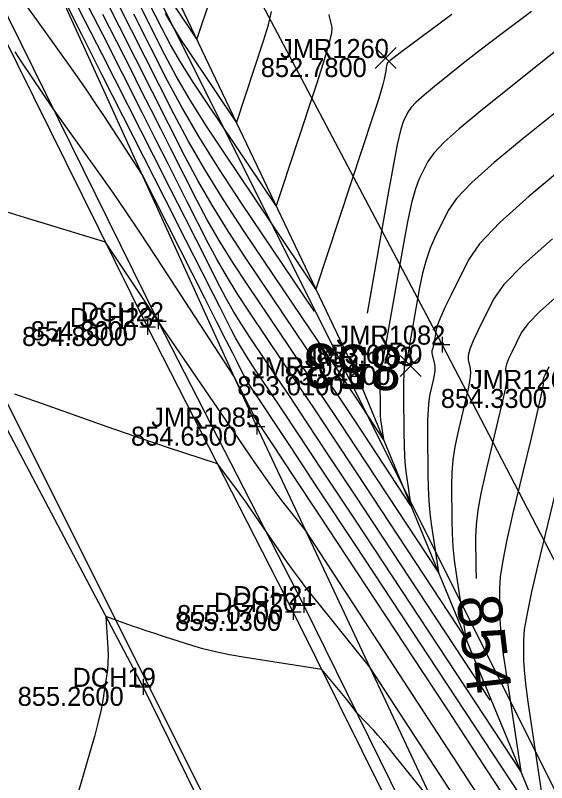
# Model space of a CAD drawing. Extents: x 1654928 to 1810050, y 486881 to 626330.
# Drawn here: x 1801482.75 to 1801516.3, y 489697.91 to 489746.32 of the extents above; entities that cross this region are included whole.
import ezdxf

# ---------------------------------------------------------------- set-up
doc = ezdxf.new("R2010")
doc.units = 0
for name, color, linetype in [('DR_X_Ditch', 7, 'Continuous'), ('DT_X_Contour_Major', 7, 'Continuous'), ('DT_X_Contour_Minor', 7, 'Continuous'), ('PV_X_EOP', 7, 'Continuous'), ('PV_X_Shoulder', 7, 'Continuous'), ('RD_X_Fence', 7, 'Continuous'), ('RW_X_Esmt_SH', 7, 'Continuous'), ('SV_X_Break_Lines', 7, 'Continuous'), ('SV_X_Center_of_Pavt', 7, 'Continuous'), ('SV_X_CL_Survey_20', 7, 'Continuous'), ('SV_X_Random_Point', 7, 'Continuous'), ('SV_X_Shot_Marker', 7, 'Continuous'), ('SV_X_Text_Elevation', 7, 'Continuous'), ('SV_X_Text_Name', 7, 'Continuous')]:
    doc.layers.add(name, color=color, linetype=linetype)

msp = doc.modelspace()

# ---------------------------------------------------------------- linework, layer by layer
at = {"layer": 'DR_X_Ditch'}
msp.add_lwpolyline([(1801540.062, 489643.432), (1801532.556, 489660.144), (1801517.868, 489690.883), (1801504.345, 489723.544), (1801491.469, 489750.565), (1801478.102, 489779.895), (1801464.666, 489805.356), (1801460.448, 489815.434)], dxfattribs=at)
at = {"layer": 'DT_X_Contour_Major'}
for points in [[(1801512.729, 489703.118), (1801504.239, 489715.985), (1801502.533, 489718.568), (1801501.138, 489720.674), (1801500.055, 489722.304), (1801499.284, 489723.456), (1801497.642, 489725.893), (1801497.056, 489726.786), (1801496.529, 489727.639), (1801496.061, 489728.45), (1801495.653, 489729.22), (1801494.159, 489732.173), (1801493.47, 489733.534), (1801492.574, 489735.303), (1801491.472, 489737.479), (1801488.256, 489743.825), (1801487.169, 489745.96), (1801486.321, 489747.603)], [(1801501.648, 489727.625), (1801497.041, 489734.463), (1801495.595, 489736.658), (1801494.334, 489738.677), (1801493.258, 489740.521), (1801492.367, 489742.188), (1801490.238, 489746.399)], [(1801515.337, 489746.556), (1801513.496, 489745.18), (1801512.099, 489744.121), (1801511.149, 489743.38), (1801509.207, 489741.828), (1801508.556, 489741.29), (1801508.059, 489740.842), (1801507.717, 489740.482), (1801507.528, 489740.211), (1801507.23, 489739.609), (1801507.084, 489739.135), (1801506.868, 489738.164), (1801506.584, 489736.698), (1801506.231, 489734.735), (1801505.197, 489728.839), (1801504.966, 489727.525)], [(1801517.006, 489728.65), (1801515.87, 489727.638), (1801515.097, 489726.847), (1801514.689, 489726.279), (1801514.086, 489725.06), (1801513.892, 489724.644), (1801513.762, 489724.31), (1801513.696, 489724.06), (1801513.694, 489723.891), (1801513.774, 489723.552), (1801513.762, 489723.282), (1801513.666, 489722.725), (1801513.486, 489721.883), (1801513.222, 489720.754), (1801512.407, 489717.362), (1801512.14, 489716.16), (1801511.95, 489715.1), (1801511.838, 489714.182), (1801511.803, 489713.405), (1801511.814, 489711.521), (1801511.838, 489710.781)], [(1801512.388, 489694.066), (1801505.136, 489705.184), (1801501.875, 489709.247), (1801501.228, 489710.06), (1801500.685, 489710.76), (1801500.246, 489711.346), (1801499.91, 489711.818), (1801498.586, 489713.754), (1801497.712, 489715.03), (1801497.514, 489715.315), (1801497.294, 489715.624), (1801497.054, 489715.956), (1801496.791, 489716.313), (1801495.518, 489718.031), (1801492.365, 489719.051), (1801491.62, 489719.297), (1801490.737, 489719.597), (1801489.714, 489719.951), (1801488.553, 489720.359), (1801484.168, 489721.91), (1801483.32, 489722.206), (1801482.726, 489722.41)]]:
    msp.add_lwpolyline(points, dxfattribs=at)
at = {"layer": 'DT_X_Contour_Minor'}
for points in [[(1801517.158, 489744.296), (1801515.715, 489743.156), (1801512.009, 489740.192), (1801510.766, 489739.166), (1801509.818, 489738.309), (1801509.163, 489737.623), (1801508.803, 489737.106), (1801508.234, 489735.956), (1801508.011, 489735.373), (1801507.769, 489734.486), (1801507.509, 489733.295), (1801507.23, 489731.801), (1801506.205, 489725.966), (1801506.018, 489724.92), (1801505.899, 489724.275), (1801505.847, 489724.03), (1801505.799, 489723.91), (1801505.784, 489723.817), (1801505.773, 489723.629), (1801505.768, 489723.344), (1801505.768, 489722.964), (1801505.775, 489721.822), (1801505.781, 489721.421), (1801505.795, 489721.075), (1801505.816, 489720.783), (1801505.844, 489720.546), (1801505.992, 489719.567), (1801504.325, 489722.094), (1801503.84, 489722.822), (1801503.102, 489723.925), (1801500.863, 489727.254), (1801497.2, 489732.69), (1801495.893, 489734.683), (1801494.717, 489736.585), (1801493.674, 489738.395), (1801492.762, 489740.113), (1801488.304, 489748.928)], [(1801520.282, 489742.932), (1801514.811, 489738.557), (1801512.976, 489737.042), (1801511.576, 489735.777), (1801510.609, 489734.764), (1801510.077, 489734.001), (1801509.237, 489732.303), (1801508.941, 489731.627), (1801508.682, 489730.875), (1801508.46, 489730.045), (1801508.276, 489729.138), (1801507.834, 489726.616), (1801507.684, 489725.777), (1801507.567, 489725.152), (1801507.481, 489724.74), (1801507.428, 489724.541), (1801507.33, 489724.295), (1801507.298, 489724.104), (1801507.277, 489723.717), (1801507.267, 489723.133), (1801507.266, 489722.353), (1801507.28, 489720.009), (1801507.293, 489719.186), (1801507.321, 489718.475), (1801507.364, 489717.876), (1801507.421, 489717.39), (1801507.726, 489715.379), (1801504.303, 489720.566), (1801503.513, 489721.759), (1801502.611, 489723.113), (1801501.596, 489724.628), (1801500.468, 489726.305), (1801497.311, 489730.991), (1801496.184, 489732.709), (1801495.17, 489734.348), (1801494.271, 489735.908), (1801493.485, 489737.39), (1801489.315, 489745.633), (1801488.292, 489747.652)], [(1801502.538, 489746.368), (1801502.561, 489746.238), (1801502.601, 489746.069), (1801502.731, 489745.565), (1801502.706, 489745.196), (1801502.533, 489744.466), (1801502.213, 489743.374), (1801501.745, 489741.922), (1801499.219, 489734.3), (1801494.856, 489740.777), (1801493.977, 489742.112), (1801493.21, 489743.339), (1801492.556, 489744.46), (1801492.015, 489745.473), (1801490.721, 489748.032)], [(1801510.314, 489746.367), (1801507.041, 489743.947), (1801506.582, 489743.605), (1801506.406, 489743.463), (1801506.347, 489743.415), (1801506.301, 489743.374), (1801506.27, 489743.341), (1801506.253, 489743.316), (1801506.226, 489743.262), (1801506.213, 489743.219), (1801506.193, 489743.13), (1801506.167, 489742.997), (1801506.135, 489742.819), (1801506.041, 489742.283), (1801505.931, 489741.866), (1801505.67, 489741.019), (1801505.258, 489739.741), (1801504.695, 489738.033), (1801501.72, 489729.053), (1801495.948, 489737.62), (1801494.786, 489739.385), (1801493.772, 489741.008), (1801492.907, 489742.49), (1801492.191, 489743.83), (1801490.479, 489747.216)], [(1801492.671, 489747.092), (1801494.219, 489744.793), (1801495.115, 489747.498)], [(1801516.948, 489716.698), (1801515.735, 489711.653), (1801515.337, 489709.938), (1801515.054, 489708.576), (1801514.885, 489707.567), (1801514.831, 489706.912), (1801514.839, 489705.636), (1801514.87, 489705.025), (1801514.959, 489704.15), (1801515.105, 489703.011), (1801515.309, 489701.608), (1801516.394, 489694.443), (1801504.196, 489712.93), (1801501.879, 489716.441), (1801500.157, 489719.049), (1801499.028, 489720.754), (1801498.495, 489721.557), (1801497.863, 489722.494), (1801497.638, 489722.838), (1801497.435, 489723.166), (1801497.255, 489723.478), (1801497.098, 489723.774), (1801496.709, 489724.543), (1801496.475, 489725.005), (1801496.066, 489725.813), (1801495.481, 489726.968), (1801494.72, 489728.469), (1801490.76, 489736.285), (1801488.375, 489739.937), (1801487.841, 489740.743), (1801487.261, 489741.595), (1801486.636, 489742.495), (1801485.964, 489743.441), (1801484.113, 489746.026), (1801483.446, 489746.965)], [(1801516.441, 489724.139), (1801516.204, 489723.659), (1801516.127, 489723.495), (1801516.076, 489723.364), (1801516.05, 489723.265), (1801516.049, 489723.198), (1801516.081, 489723.065), (1801516.039, 489722.803), (1801515.889, 489722.118), (1801515.631, 489721.01), (1801515.266, 489719.478), (1801514.148, 489714.83), (1801513.782, 489713.23), (1801513.521, 489711.919), (1801513.366, 489710.895), (1801513.317, 489710.158), (1801513.327, 489708.578), (1801513.354, 489707.896), (1801513.431, 489707.032), (1801513.557, 489705.989), (1801513.732, 489704.764), (1801514.661, 489698.63), (1801504.217, 489714.458), (1801502.206, 489717.504), (1801500.648, 489719.861), (1801499.542, 489721.529), (1801498.889, 489722.506), (1801497.753, 489724.194), (1801497.347, 489724.812), (1801496.982, 489725.402), (1801496.658, 489725.964), (1801496.375, 489726.497), (1801495.675, 489727.881), (1801495.261, 489728.701), (1801494.542, 489730.12), (1801493.518, 489732.14), (1801492.191, 489734.761), (1801488.244, 489742.55), (1801486.948, 489745.108), (1801486.018, 489746.941)], [(1801516.658, 489732.227), (1801514.833, 489730.601), (1801513.593, 489729.331), (1801512.937, 489728.419), (1801511.969, 489726.461), (1801511.657, 489725.793), (1801511.448, 489725.257), (1801511.342, 489724.854), (1801511.339, 489724.584), (1801511.467, 489724.039), (1801511.485, 489723.761), (1801511.443, 489723.333), (1801511.341, 489722.756), (1801511.178, 489722.029), (1801510.665, 489719.893), (1801510.497, 489719.09), (1801510.378, 489718.282), (1801510.309, 489717.469), (1801510.289, 489716.651), (1801510.302, 489714.463), (1801510.323, 489713.636), (1801510.376, 489712.796), (1801510.46, 489711.943), (1801510.576, 489711.077), (1801511.193, 489707.005), (1801504.26, 489717.512), (1801502.86, 489719.632), (1801501.629, 489721.487), (1801500.569, 489723.078), (1801499.679, 489724.405), (1801497.532, 489727.592), (1801496.765, 489728.761), (1801496.076, 489729.875), (1801495.464, 489730.936), (1801494.93, 489731.943), (1801493.608, 489734.558), (1801493.058, 489735.646), (1801492.398, 489736.948), (1801491.63, 489738.465), (1801490.753, 489740.197), (1801488.268, 489745.101), (1801487.391, 489746.811)], [(1801517.612, 489736.921), (1801515.186, 489734.917), (1801513.334, 489733.245), (1801512.056, 489731.905), (1801511.352, 489730.896), (1801510.241, 489728.65), (1801509.871, 489727.882), (1801509.595, 489727.264), (1801509.412, 489726.795), (1801509.322, 489726.475), (1801509.168, 489725.602), (1801509.136, 489725.436), (1801509.111, 489725.322), (1801509.093, 489725.26), (1801509.055, 489725.165), (1801509.048, 489725.113), (1801509.054, 489725.027), (1801509.073, 489724.908), (1801509.107, 489724.755), (1801509.213, 489724.303), (1801509.238, 489724.114), (1801509.234, 489723.884), (1801509.199, 489723.614), (1801509.135, 489723.305), (1801508.923, 489722.425), (1801508.854, 489722.02), (1801508.807, 489721.463), (1801508.781, 489720.756), (1801508.776, 489719.897), (1801508.79, 489717.405), (1801508.808, 489716.506), (1801508.848, 489715.678), (1801508.912, 489714.92), (1801508.999, 489714.233), (1801509.459, 489711.192), (1801504.282, 489719.039), (1801503.187, 489720.695), (1801502.12, 489722.3), (1801501.082, 489723.853), (1801500.074, 489725.355), (1801497.421, 489729.292), (1801496.475, 489730.735), (1801495.623, 489732.112), (1801494.868, 489733.422), (1801494.207, 489734.667), (1801492.574, 489737.896), (1801491.956, 489739.119), (1801491.327, 489740.362), (1801490.686, 489741.628), (1801490.034, 489742.915), (1801488.28, 489746.377)], [(1801492.206, 489746.429), (1801492.649, 489745.67), (1801493.168, 489744.838), (1801493.763, 489743.934), (1801496.719, 489739.547), (1801498.43, 489744.71), (1801498.738, 489745.728), (1801498.929, 489746.568)], [(1801515.517, 489694.123), (1801512.603, 489698.59), (1801511.418, 489700.404), (1801510.048, 489702.493), (1801508.492, 489704.858), (1801506.751, 489707.499), (1801501.862, 489714.909), (1801500.251, 489717.349), (1801499.088, 489719.112), (1801498.37, 489720.198), (1801498.1, 489720.607), (1801497.973, 489720.795), (1801497.928, 489720.863), (1801497.888, 489720.929), (1801497.852, 489720.991), (1801497.82, 489721.051), (1801497.743, 489721.204), (1801497.696, 489721.297), (1801497.614, 489721.459), (1801497.497, 489721.689), (1801497.345, 489721.99), (1801496.553, 489723.553), (1801491.657, 489731.048), (1801490.657, 489732.569), (1801489.754, 489733.918), (1801488.948, 489735.096), (1801488.239, 489736.104), (1801485.16, 489740.405), (1801483.129, 489743.431), (1801482.74, 489744.01)], [(1801511.937, 489697.184), (1801501.059, 489713.862), (1801499.661, 489715.603), (1801499.263, 489716.129), (1801498.665, 489716.963), (1801497.869, 489718.103), (1801496.873, 489719.55), (1801491.766, 489727.019), (1801488.453, 489732.007), (1801483.332, 489733.574), (1801482.24, 489733.905)], [(1801509.213, 489696.506), (1801506.841, 489699.461), (1801506.369, 489700.044), (1801505.967, 489700.528), (1801505.637, 489700.911), (1801505.377, 489701.195), (1801504.332, 489702.286), (1801503.927, 489702.823), (1801503.82, 489702.961), (1801503.673, 489703.145), (1801503.258, 489703.653), (1801502.101, 489705.053), (1801497.267, 489705.811), (1801496.279, 489705.979), (1801495.388, 489706.16), (1801494.593, 489706.352), (1801493.895, 489706.556), (1801492.163, 489707.117), (1801491.55, 489707.317), (1801491.009, 489707.496), (1801490.541, 489707.654), (1801490.146, 489707.791), (1801488.471, 489708.384), (1801488.601, 489706.386), (1801488.615, 489705.947), (1801488.602, 489705.485), (1801488.561, 489705.001), (1801488.494, 489704.494), (1801488.277, 489703.113), (1801488.163, 489702.514), (1801487.986, 489701.753), (1801487.744, 489700.829), (1801487.438, 489699.743), (1801486.536, 489696.63)]]:
    msp.add_lwpolyline(points, dxfattribs=at)
at = {"layer": 'PV_X_EOP'}
msp.add_lwpolyline([(1801533.684, 489642.188), (1801522.484, 489664.508), (1801511.881, 489685.341), (1801500.299, 489708.684), (1801491.104, 489726.659), (1801480.832, 489747.383), (1801466.882, 489774.659), (1801456.506, 489795.715), (1801444.637, 489819.009), (1801433.258, 489841.444), (1801422.029, 489863.995), (1801410.905, 489885.928), (1801399.817, 489908.089), (1801388.576, 489930.656), (1801376.228, 489955.188), (1801366.008, 489975.62), (1801354.725, 489997.894)], dxfattribs=at)
at = {"layer": 'PV_X_Shoulder'}
msp.add_lwpolyline([(1801534.471, 489642.456), (1801522.963, 489664.954), (1801512.6, 489685.485), (1801500.973, 489709.112), (1801491.766, 489727.019), (1801481.526, 489747.768), (1801467.484, 489775.07), (1801457.116, 489796.092), (1801445.57, 489819.398), (1801434.029, 489841.927), (1801422.682, 489864.343), (1801411.885, 489886.25), (1801400.664, 489908.455), (1801366.703, 489976.232), (1801355.676, 489998.276)], dxfattribs=at)
at = {"layer": 'RD_X_Fence'}
msp.add_lwpolyline([(1801551.601, 489647.601), (1801542.924, 489663.468), (1801525.109, 489695.967), (1801509.688, 489725.543), (1801495.067, 489753.216), (1801479.522, 489782.185), (1801467.623, 489805.516), (1801461.848, 489815.569), (1801444.198, 489848.97), (1801434.479, 489868.8), (1801422.196, 489892.762), (1801414.797, 489907.008)], dxfattribs=at)
at = {"layer": 'RW_X_Esmt_SH'}
msp.add_line((1801569.151, 489592.806), (1801345.762, 490039.449), dxfattribs=at)
at = {"layer": 'SV_X_Break_Lines'}
msp.add_lwpolyline([(1801537.196, 489641.719), (1801528.364, 489658.964), (1801513.29, 489687.828), (1801498.001, 489720.37), (1801485.256, 489748.381), (1801470.065, 489776.956), (1801457.973, 489802.299), (1801452.712, 489809.925), (1801448.007, 489818.919)], dxfattribs=at)
at = {"layer": 'SV_X_Center_of_Pavt'}
msp.add_lwpolyline([(1801523.585, 489638.313), (1801512.853, 489659.481), (1801502.374, 489680.412), (1801490.819, 489703.952), (1801481.428, 489721.68), (1801470.803, 489742.834), (1801457.335, 489769.613), (1801446.389, 489792.464), (1801435.307, 489813.792), (1801423.54, 489836.522), (1801412.234, 489859.298), (1801401.202, 489881.345), (1801390.005, 489903.67), (1801378.784, 489926.715), (1801366.669, 489950.371), (1801356.567, 489970.63), (1801345.517, 489992.708)], dxfattribs=at)
at = {"layer": 'SV_X_CL_Survey_20'}
msp.add_line((1802886.975, 486913.246), (1801128.538, 490429.055), dxfattribs=at)
msp.add_line((1802886.975, 486913.246), (1801128.538, 490429.055), dxfattribs=at)
at = {"layer": 'SV_X_Random_Point'}
for p, q in [((1801505.459, 489742.959), (1801506.792, 489744.294)), ((1801505.459, 489744.294), (1801506.792, 489742.959)), ((1801507.037, 489723.53), (1801508.371, 489724.865)), ((1801507.037, 489724.865), (1801508.371, 489723.53))]:
    msp.add_line(p, q, dxfattribs=at)
at = {"layer": 'SV_X_Shot_Marker'}
for p, q in [((1801491.766, 489727.519), (1801491.766, 489726.519)), ((1801491.104, 489727.159), (1801491.104, 489726.159)), ((1801491.266, 489727.019), (1801492.266, 489727.019)), ((1801491.766, 489727.019), (1801491.766, 489727.019)), ((1801490.604, 489726.659), (1801491.604, 489726.659)), ((1801491.104, 489726.659), (1801491.104, 489726.659)), ((1801509.688, 489726.043), (1801509.688, 489725.043)), ((1801509.188, 489725.543), (1801510.188, 489725.543)), ((1801509.688, 489725.543), (1801509.688, 489725.543)), ((1801504.345, 489724.044), (1801504.345, 489723.044)), ((1801503.845, 489723.544), (1801504.845, 489723.544)), ((1801504.345, 489723.544), (1801504.345, 489723.544)), ((1801498.001, 489720.87), (1801498.001, 489719.87)), ((1801497.501, 489720.37), (1801498.501, 489720.37)), ((1801498.001, 489720.37), (1801498.001, 489720.37)), ((1801500.973, 489709.612), (1801500.973, 489708.612)), ((1801500.299, 489709.184), (1801500.299, 489708.184)), ((1801500.473, 489709.112), (1801501.473, 489709.112)), ((1801500.973, 489709.112), (1801500.973, 489709.112)), ((1801499.799, 489708.684), (1801500.799, 489708.684)), ((1801500.299, 489708.684), (1801500.299, 489708.684)), ((1801490.819, 489704.452), (1801490.819, 489703.452)), ((1801490.319, 489703.952), (1801491.319, 489703.952)), ((1801490.819, 489703.952), (1801490.819, 489703.952))]:
    msp.add_line(p, q, dxfattribs=at)

# ---------------------------------------------------------------- texts
at = {"layer": 'DT_X_Contour_Major'}
for s, rotation, p in [('853', 178.2741, (1801507.221, 489725.445)), ('854', 276.6268, (1801510.595, 489709.606))]:
    msp.add_text(s, height=2.8, rotation=rotation, dxfattribs=at).set_placement(p)
at = {"layer": 'SV_X_Text_Elevation'}
for s, p in [('852.7800', (1801498.246, 489742.427)), ('854.8000', (1801483.725, 489725.819)), ('854.8800', (1801483.177, 489725.459)), ('853.6700', (1801501.752, 489724.343)), ('853.4600', (1801499.739, 489722.997)), ('853.0100', (1801496.768, 489722.345)), ('854.3300', (1801509.615, 489721.548)), ('854.6500', (1801490.055, 489719.17)), ('855.0700', (1801492.961, 489707.912)), ('855.1300', (1801492.836, 489707.484)), ('855.2600', (1801482.901, 489702.752))]:
    msp.add_text(s, height=1.2, dxfattribs=at).set_placement(p)
at = {"layer": 'SV_X_Text_Name'}
for s, p in [('JMR1260', (1801499.465, 489743.627)), ('DCH22', (1801486.872, 489727.019)), ('DCH23', (1801486.201, 489726.659)), ('JMR1082', (1801503.028, 489725.543)), ('JMR1083', (1801501.034, 489724.198)), ('JMR1084', (1801497.684, 489723.544)), ('JMR1261', (1801511.457, 489722.748)), ('JMR1085', (1801491.331, 489720.37)), ('DCH21', (1801496.503, 489709.112)), ('DCH20', (1801495.292, 489708.684)), ('DCH19', (1801486.36, 489703.952))]:
    msp.add_text(s, height=1.2, dxfattribs=at).set_placement(p)

doc.saveas('drawing.dxf')
